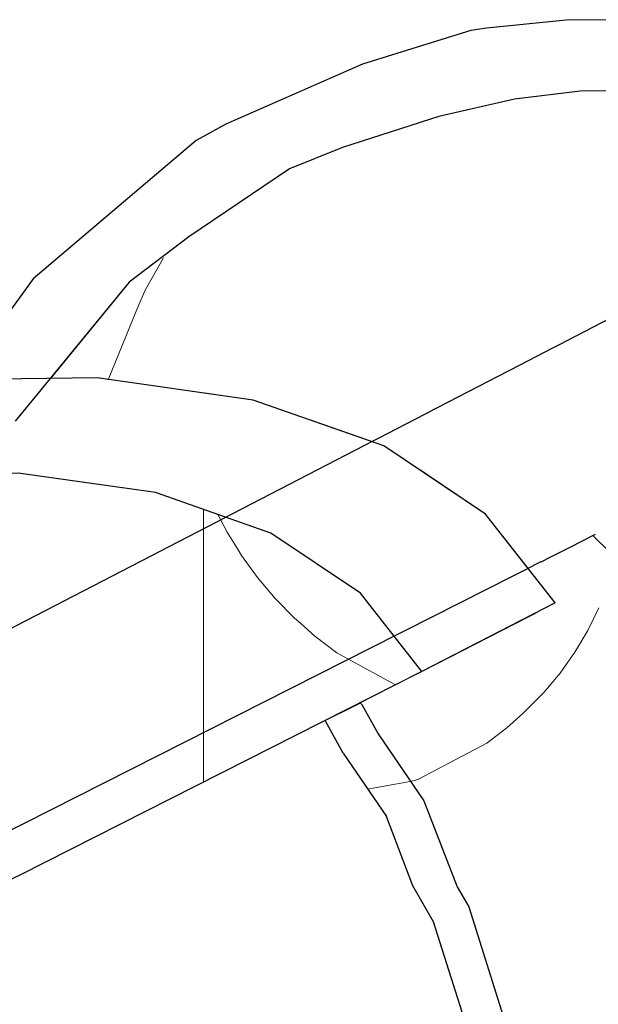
# Model space of a CAD drawing. Header units: millimetres. Extents: x -25478 to 4005, y -8416 to 11348.
# Tile 443 of 580: x -4249 to -4153, y 10711 to 10875. Entities that reach past the tile are written whole.
import ezdxf

# ---------------------------------------------------------------- set-up
doc = ezdxf.new("R2010")
doc.units = ezdxf.units.MM
doc.header["$MEASUREMENT"] = 0
doc.linetypes.add('Wipeout_Contour', pattern=[1000, 0, -1000])
for name, color, linetype in [('POHLED ZÁPADNÍ_1_Konstrukce - nosné', 7, 'Continuous'), ('POHLED ZÁPADNÍ_1_Nové_Konstrukce - krov', 7, 'Continuous'), ('POHLED ZÁPADNÍ_1_Nové_Kresby a obrázky', 7, 'Continuous'), ('POHLED ZÁPADNÍ_1_Nové_Výplně - Povrchové', 7, 'Continuous')]:
    doc.layers.add(name, color=color, linetype=linetype)

# ---------------------------------------------------------------- blocks, each defined once
blk = doc.blocks.new('*X43', base_point=(-25690.45, -8330.81))
at = {"layer": 'POHLED ZÁPADNÍ_1_Nové_Výplně - Povrchové', "color": 21, "linetype": 'Continuous', "lineweight": 20, "true_color": 0xffaaaa}
for p, q in [((-4202.12, 10774.5), (-4199.75, 10772.41)), ((-4199.75, 10772.41), (-4196.13, 10769.65)), ((-4196.13, 10769.65), (-4186.38, 10764.3)), ((-4218.32, 10766.29), (-4218.32, 10748.12))]:
    blk.add_line(p, q, dxfattribs=at)
blk = doc.blocks.new('*X44', base_point=(-25690.45, -8330.81))
at = {"layer": 'POHLED ZÁPADNÍ_1_Nové_Výplně - Povrchové', "color": 21, "linetype": 'Continuous', "lineweight": 20, "true_color": 0xffaaaa}
for p, q in [((-4212.56, 10786.79), (-4211.97, 10785.84)), ((-4211.97, 10785.84), (-4209.29, 10782.16)), ((-4218.32, 10783.88), (-4218.32, 10766.29)), ((-4209.29, 10782.16), (-4206.35, 10778.68)), ((-4206.35, 10778.68), (-4203.16, 10775.43)), ((-4203.16, 10775.43), (-4202.12, 10774.5))]:
    blk.add_line(p, q, dxfattribs=at)
blk = doc.blocks.new('*X45', base_point=(-25690.45, -8330.81))
at = {"layer": 'POHLED ZÁPADNÍ_1_Nové_Výplně - Povrchové', "color": 21, "linetype": 'Continuous', "lineweight": 20, "true_color": 0xffaaaa}
for p, q in [((-4218.32, 10793.51), (-4218.32, 10783.88)), ((-4215.94, 10792.67), (-4214.38, 10789.71)), ((-4214.38, 10789.71), (-4212.56, 10786.79)), ((-4266.36, 10776), (-4266.36, 10760.13))]:
    blk.add_line(p, q, dxfattribs=at)

msp = doc.modelspace()

# ---------------------------------------------------------------- wipeouts: each hides what was drawn before it
at = {"color": 254, "linetype": 'Wipeout_Contour', "lineweight": 0, "ltscale": 46487.436323}
msp.add_wipeout([(-4243.82, 10815.26), (-4236.12, 10815.37), (-4227.65, 10829.78), (-4230.68, 10831.32)], dxfattribs=at).dxf.layer = 'POHLED ZÁPADNÍ_1_Nové_Výplně - Povrchové'
at = {"color": 254, "linetype": 'Wipeout_Contour', "lineweight": 0, "ltscale": 34646.342686}
msp.add_wipeout([(-4188.4, 10763.28), (-4191.39, 10761.76), (-4188.69, 10761.35)], dxfattribs=at).dxf.layer = 'POHLED ZÁPADNÍ_1_Nové_Výplně - Povrchové'

# ---------------------------------------------------------------- next in the draw order: wipeouts: each hides what was drawn before it
at = {"color": 254, "linetype": 'Wipeout_Contour', "lineweight": 0, "ltscale": 46463.237649}
msp.add_wipeout([(-4236.12, 10815.37), (-4218.49, 10812.89), (-4213.11, 10824.61), (-4227.65, 10829.78)], dxfattribs=at).dxf.layer = 'POHLED ZÁPADNÍ_1_Nové_Výplně - Povrchové'
at = {"color": 254, "linetype": 'Wipeout_Contour', "lineweight": 0, "ltscale": 34646.828543}
msp.add_wipeout([(-4192.23, 10761.34), (-4197.11, 10758.87), (-4191.96, 10761.03)], dxfattribs=at).dxf.layer = 'POHLED ZÁPADNÍ_1_Nové_Výplně - Povrchové'

# ---------------------------------------------------------------- next in the draw order: linework, layer by layer
at = {"layer": 'POHLED ZÁPADNÍ_1_Nové_Konstrukce - krov', "color": 21, "linetype": 'Continuous', "lineweight": 20, "true_color": 0xffaaaa}
msp.add_line((-4229.4, 10826.74), (-4234.19, 10815.03), dxfattribs=at)

# ---------------------------------------------------------------- next in the draw order: wipeouts: each hides what was drawn before it
at = {"color": 254, "linetype": 'Wipeout_Contour', "lineweight": 0, "ltscale": 34885.233673}
msp.add_wipeout([(-4230.68, 10831.32), (-4227.65, 10829.78), (-4220.76, 10838.85)], dxfattribs=at).dxf.layer = 'POHLED ZÁPADNÍ_1_Nové_Výplně - Povrchové'
at = {"color": 254, "linetype": 'Wipeout_Contour', "lineweight": 0, "ltscale": 58026.353532}
msp.add_wipeout([(-4218.49, 10812.89), (-4210.06, 10811.69), (-4200.67, 10808.4), (-4196.66, 10820.58), (-4213.11, 10824.61)], dxfattribs=at).dxf.layer = 'POHLED ZÁPADNÍ_1_Nové_Výplně - Povrchové'
at = {"color": 254, "linetype": 'Wipeout_Contour', "lineweight": 0, "ltscale": 46190.019092}
msp.add_wipeout([(-4191.39, 10761.76), (-4192.23, 10761.34), (-4189.26, 10756.14), (-4188.69, 10761.35)], dxfattribs=at).dxf.layer = 'POHLED ZÁPADNÍ_1_Nové_Výplně - Povrchové'

# ---------------------------------------------------------------- next in the draw order: wipeouts: each hides what was drawn before it
at = {"color": 254, "linetype": 'Wipeout_Contour', "lineweight": 0, "ltscale": 58142.033511}
msp.add_wipeout([(-4220.76, 10838.85), (-4227.65, 10829.78), (-4213.11, 10824.61), (-4199.13, 10848.41), (-4203.98, 10850.14)], dxfattribs=at).dxf.layer = 'POHLED ZÁPADNÍ_1_Nové_Výplně - Povrchové'
at = {"color": 254, "linetype": 'Wipeout_Contour', "lineweight": 0, "ltscale": 57967.829573}
msp.add_wipeout([(-4196.66, 10820.58), (-4200.67, 10808.4), (-4188.29, 10804.05), (-4182.33, 10800.05), (-4178.79, 10817.83)], dxfattribs=at).dxf.layer = 'POHLED ZÁPADNÍ_1_Nové_Výplně - Povrchové'
at = {"color": 254, "linetype": 'Wipeout_Contour', "lineweight": 0, "ltscale": 57736.113573}
msp.add_wipeout([(-4188.69, 10761.35), (-4163.44, 10759.46), (-4162.56, 10776.52), (-4181.95, 10766.55), (-4188.4, 10763.28)], dxfattribs=at).dxf.layer = 'POHLED ZÁPADNÍ_1_Nové_Výplně - Povrchové'

# ---------------------------------------------------------------- next in the draw order: linework, layer by layer
at = {"layer": 'POHLED ZÁPADNÍ_1_Nové_Konstrukce - krov', "color": 21, "linetype": 'Continuous', "lineweight": 20, "true_color": 0xffaaaa}
for p, q in [((-4224.98, 10835.36), (-4228.03, 10829.97)), ((-4228.03, 10829.97), (-4229.4, 10826.74))]:
    msp.add_line(p, q, dxfattribs=at)

# ---------------------------------------------------------------- next in the draw order: wipeouts: each hides what was drawn before it
at = {"color": 254, "linetype": 'Wipeout_Contour', "lineweight": 0, "ltscale": 46479.550126}
msp.add_wipeout([(-4199.13, 10848.41), (-4213.11, 10824.61), (-4196.66, 10820.58), (-4186.34, 10845.28)], dxfattribs=at).dxf.layer = 'POHLED ZÁPADNÍ_1_Nové_Výplně - Povrchové'
at = {"color": 254, "linetype": 'Wipeout_Contour', "lineweight": 0, "ltscale": 69467.627555}
msp.add_wipeout([(-4178.79, 10817.83), (-4182.33, 10800.05), (-4171.37, 10792.69), (-4168.55, 10789.11), (-4161.93, 10788.62), (-4160.05, 10816.43)], dxfattribs=at).dxf.layer = 'POHLED ZÁPADNÍ_1_Nové_Výplně - Povrchové'
at = {"color": 254, "linetype": 'Wipeout_Contour', "lineweight": 0, "ltscale": 80791.356672}
msp.add_wipeout([(-4198.03, 10758.4), (-4195.05, 10752.95), (-4187.87, 10742.39), (-4181.62, 10745.01), (-4189.26, 10756.14), (-4191.96, 10761.03), (-4197.11, 10758.87)], dxfattribs=at).dxf.layer = 'POHLED ZÁPADNÍ_1_Nové_Výplně - Povrchové'

# ---------------------------------------------------------------- next in the draw order: wipeouts: each hides what was drawn before it
at = {"color": 254, "linetype": 'Wipeout_Contour', "lineweight": 0, "ltscale": 34904.946026}
msp.add_wipeout([(-4203.98, 10850.14), (-4199.13, 10848.41), (-4195.18, 10853.69)], dxfattribs=at).dxf.layer = 'POHLED ZÁPADNÍ_1_Nové_Výplně - Povrchové'
at = {"color": 254, "linetype": 'Wipeout_Contour', "lineweight": 0, "ltscale": 46446.293741}
msp.add_wipeout([(-4186.34, 10845.28), (-4196.66, 10820.58), (-4178.79, 10817.83), (-4172.44, 10843.14)], dxfattribs=at).dxf.layer = 'POHLED ZÁPADNÍ_1_Nové_Výplně - Povrchové'
at = {"color": 254, "linetype": 'Wipeout_Contour', "lineweight": 0, "ltscale": 46289.826706}
msp.add_wipeout([(-4160.05, 10816.43), (-4161.93, 10788.62), (-4139.23, 10788.62), (-4141, 10816.43)], dxfattribs=at).dxf.layer = 'POHLED ZÁPADNÍ_1_Nové_Výplně - Povrchové'

# ---------------------------------------------------------------- next in the draw order: wipeouts: each hides what was drawn before it
at = {"color": 254, "linetype": 'Wipeout_Contour', "lineweight": 0, "ltscale": 46529.318599}
msp.add_wipeout([(-4195.18, 10853.69), (-4199.13, 10848.41), (-4186.34, 10845.28), (-4179.15, 10858.88)], dxfattribs=at).dxf.layer = 'POHLED ZÁPADNÍ_1_Nové_Výplně - Povrchové'
at = {"color": 254, "linetype": 'Wipeout_Contour', "lineweight": 0, "ltscale": 46415.994327}
msp.add_wipeout([(-4172.44, 10843.14), (-4178.79, 10817.83), (-4160.05, 10816.43), (-4157.86, 10842.05)], dxfattribs=at).dxf.layer = 'POHLED ZÁPADNÍ_1_Nové_Výplně - Povrchové'
at = {"color": 254, "linetype": 'Wipeout_Contour', "lineweight": 0, "ltscale": 34687.286632}
msp.add_wipeout([(-4168.55, 10789.11), (-4162.32, 10781.17), (-4161.93, 10788.62)], dxfattribs=at).dxf.layer = 'POHLED ZÁPADNÍ_1_Nové_Výplně - Povrchové'

# ---------------------------------------------------------------- next in the draw order: wipeouts: each hides what was drawn before it
at = {"color": 254, "linetype": 'Wipeout_Contour', "lineweight": 0, "ltscale": 46512.220194}
msp.add_wipeout([(-4179.15, 10858.88), (-4186.34, 10845.28), (-4172.44, 10843.14), (-4166.56, 10861.76)], dxfattribs=at).dxf.layer = 'POHLED ZÁPADNÍ_1_Nové_Výplně - Povrchové'
at = {"color": 254, "linetype": 'Wipeout_Contour', "lineweight": 0, "ltscale": 46389.506162}
msp.add_wipeout([(-4157.86, 10842.05), (-4160.05, 10816.43), (-4141, 10816.43), (-4143.04, 10842.05)], dxfattribs=at).dxf.layer = 'POHLED ZÁPADNÍ_1_Nové_Výplně - Povrchové'
at = {"color": 254, "linetype": 'Wipeout_Contour', "lineweight": 0, "ltscale": 80845.614588}
msp.add_wipeout([(-4163.44, 10759.46), (-4137.78, 10759.46), (-4139.23, 10788.62), (-4161.93, 10788.62), (-4162.32, 10781.17), (-4159.79, 10777.95), (-4162.56, 10776.52)], dxfattribs=at).dxf.layer = 'POHLED ZÁPADNÍ_1_Nové_Výplně - Povrchové'

# ---------------------------------------------------------------- next in the draw order: linework, layer by layer
at = {"layer": 'POHLED ZÁPADNÍ_1_Nové_Konstrukce - krov', "color": 21, "linetype": 'Continuous', "lineweight": 20, "true_color": 0xffaaaa}
for p, q in [((-4152.5, 10777.11), (-4154.37, 10773.33)), ((-4154.37, 10773.33), (-4156.53, 10769.72)), ((-4156.53, 10769.72), (-4158.97, 10766.28)), ((-4158.97, 10766.28), (-4161.69, 10763.05))]:
    msp.add_line(p, q, dxfattribs=at)

# ---------------------------------------------------------------- next in the draw order: wipeouts: each hides what was drawn before it
at = {"color": 254, "linetype": 'Wipeout_Contour', "lineweight": 0, "ltscale": 46494.537561}
msp.add_wipeout([(-4166.56, 10861.76), (-4172.44, 10843.14), (-4157.86, 10842.05), (-4155.6, 10863.08)], dxfattribs=at).dxf.layer = 'POHLED ZÁPADNÍ_1_Nové_Výplně - Povrchové'
at = {"color": 254, "linetype": 'Wipeout_Contour', "lineweight": 0, "ltscale": 69182.439121}
msp.add_wipeout([(-4189.26, 10756.14), (-4181.62, 10745.01), (-4176.09, 10730.71), (-4164.53, 10729.85), (-4163.44, 10759.46), (-4188.69, 10761.35)], dxfattribs=at).dxf.layer = 'POHLED ZÁPADNÍ_1_Nové_Výplně - Povrchové'

# ---------------------------------------------------------------- next in the draw order: linework, layer by layer
at = {"layer": 'POHLED ZÁPADNÍ_1_Nové_Konstrukce - krov', "color": 21, "linetype": 'Continuous', "lineweight": 20, "true_color": 0xffaaaa}
for p, q in [((-4161.69, 10763.05), (-4163.34, 10761.38)), ((-4167.8, 10757.18), (-4171.13, 10754.62))]:
    msp.add_line(p, q, dxfattribs=at)

# ---------------------------------------------------------------- next in the draw order: wipeouts: each hides what was drawn before it
at = {"color": 254, "linetype": 'Wipeout_Contour', "lineweight": 0, "ltscale": 46476.569326}
msp.add_wipeout([(-4155.6, 10863.08), (-4157.86, 10842.05), (-4143.04, 10842.05), (-4145.13, 10863.14)], dxfattribs=at).dxf.layer = 'POHLED ZÁPADNÍ_1_Nové_Výplně - Povrchové'
at = {"color": 254, "linetype": 'Wipeout_Contour', "lineweight": 0, "ltscale": 80616.878134}
msp.add_wipeout([(-4164.53, 10729.85), (-4136.69, 10729.85), (-4136.77, 10732.09), (-4147.17, 10741.69), (-4137.91, 10758.06), (-4137.78, 10759.46), (-4163.44, 10759.46)], dxfattribs=at).dxf.layer = 'POHLED ZÁPADNÍ_1_Nové_Výplně - Povrchové'
at = {"color": 254, "linetype": 'Wipeout_Contour', "lineweight": 0, "ltscale": 69113.276488}
msp.add_wipeout([(-4187.87, 10742.39), (-4183.45, 10730.88), (-4180.02, 10724.89), (-4174.17, 10727.36), (-4176.09, 10730.71), (-4181.62, 10745.01)], dxfattribs=at).dxf.layer = 'POHLED ZÁPADNÍ_1_Nové_Výplně - Povrchové'

# ---------------------------------------------------------------- next in the draw order: linework, layer by layer
at = {"layer": 'POHLED ZÁPADNÍ_1_Nové_Konstrukce - krov', "color": 21, "linetype": 'Continuous', "lineweight": 20, "true_color": 0xffaaaa}
for p, q in [((-4163.34, 10761.38), (-4164.66, 10760.02)), ((-4165.19, 10759.55), (-4167.8, 10757.18)), ((-4164.66, 10760.02), (-4165.19, 10759.55))]:
    msp.add_line(p, q, dxfattribs=at)
at = {"layer": 'POHLED ZÁPADNÍ_1_Nové_Konstrukce - krov', "color": 1, "linetype": 'Continuous', "lineweight": 25, "flags": 128}
for points in [[(-4035.93, 10806.73), (-4052.85, 10832.13), (-4080.32, 10855.06), (-4086.77, 10858.55), (-4109.11, 10868.14), (-4127, 10873.45), (-4128.18, 10873.62), (-4142.76, 10874.96), (-4157.97, 10874.89), (-4171.22, 10873.56), (-4173.8, 10873.15), (-4191.87, 10867.58), (-4214.58, 10857.58), (-4219.5, 10854.86), (-4246.63, 10831.86), (-4250.16, 10827.04), (-4263.59, 10806.65)], [(-4049.91, 10808.22), (-4069.25, 10831.71), (-4081.45, 10840.82), (-4096, 10850.4), (-4106.03, 10854.35), (-4121.78, 10859.27), (-4134.22, 10861.96), (-4145.13, 10863.14), (-4155.6, 10863.08), (-4166.56, 10861.76), (-4179.15, 10858.88), (-4195.18, 10853.69), (-4203.98, 10850.14), (-4220.76, 10838.85), (-4230.68, 10831.32), (-4249.64, 10808.15)]]:
    msp.add_lwpolyline(points, dxfattribs=at)

# ---------------------------------------------------------------- next in the draw order: wipeouts: each hides what was drawn before it
at = {"color": 254, "linetype": 'Wipeout_Contour', "lineweight": 0, "ltscale": 46218.451008}
msp.add_wipeout([(-4192.16, 10779.55), (-4256.94, 10746.73), (-4248.89, 10732.63), (-4181.95, 10766.55)], dxfattribs=at).dxf.layer = 'POHLED ZÁPADNÍ_1_Nové_Výplně - Povrchové'
at = {"color": 254, "linetype": 'Wipeout_Contour', "lineweight": 0, "ltscale": 68993.94256}
msp.add_wipeout([(-4174.17, 10727.36), (-4168.42, 10709.19), (-4167.67, 10700.86), (-4165.17, 10700.68), (-4164.53, 10729.85), (-4176.09, 10730.71)], dxfattribs=at).dxf.layer = 'POHLED ZÁPADNÍ_1_Nové_Výplně - Povrchové'

# ---------------------------------------------------------------- next in the draw order: linework, layer by layer
at = {"layer": 'POHLED ZÁPADNÍ_1_Nové_Konstrukce - krov', "color": 1, "linetype": 'Continuous', "lineweight": 25}
for p, q in [((-4159.79, 10777.95), (-4181.95, 10766.55)), ((-4189.26, 10756.14), (-4181.62, 10745.01)), ((-4181.62, 10745.01), (-4176.09, 10730.71)), ((-4183.45, 10730.88), (-4187.87, 10742.39)), ((-4248.89, 10732.63), (-4252.68, 10730.89))]:
    msp.add_line(p, q, dxfattribs=at)
at = {"layer": 'POHLED ZÁPADNÍ_1_Nové_Konstrukce - krov', "color": 21, "linetype": 'Continuous', "lineweight": 20, "true_color": 0xffaaaa}
for p, q in [((-4171.13, 10754.62), (-4182.63, 10748.56)), ((-4183.89, 10748.25), (-4191.04, 10746.98)), ((-4182.63, 10748.56), (-4183.88, 10748.25))]:
    msp.add_line(p, q, dxfattribs=at)

# ---------------------------------------------------------------- next in the draw order: block references
at = {"layer": 'POHLED ZÁPADNÍ_1_Konstrukce - nosné', "color": 9, "linetype": 'Continuous', "lineweight": 13}
msp.add_blockref('*X43', (-25690.45, -8330.81), dxfattribs=at)

# ---------------------------------------------------------------- next in the draw order: wipeouts: each hides what was drawn before it
at = {"color": 254, "linetype": 'Wipeout_Contour', "lineweight": 0, "ltscale": 45964.250253}
msp.add_wipeout([(-4164.53, 10729.85), (-4165.17, 10700.68), (-4135.99, 10700.68), (-4136.69, 10729.85)], dxfattribs=at).dxf.layer = 'POHLED ZÁPADNÍ_1_Nové_Výplně - Povrchové'
at = {"color": 254, "linetype": 'Wipeout_Contour', "lineweight": 0, "ltscale": 46005.066181}
msp.add_wipeout([(-4180.02, 10724.89), (-4174.27, 10706.73), (-4168.42, 10709.19), (-4174.17, 10727.36)], dxfattribs=at).dxf.layer = 'POHLED ZÁPADNÍ_1_Nové_Výplně - Povrchové'

# ---------------------------------------------------------------- next in the draw order: linework, layer by layer
at = {"layer": 'POHLED ZÁPADNÍ_1_Nové_Konstrukce - krov', "color": 1, "linetype": 'Continuous', "lineweight": 25}
for p, q in [((-4180.02, 10724.89), (-4183.45, 10730.88)), ((-4176.09, 10730.71), (-4174.17, 10727.36)), ((-4174.17, 10727.36), (-4168.42, 10709.19)), ((-4174.27, 10706.73), (-4180.02, 10724.89))]:
    msp.add_line(p, q, dxfattribs=at)
at = {"layer": 'POHLED ZÁPADNÍ_1_Nové_Kresby a obrázky', "color": 1, "linetype": 'Continuous', "lineweight": 25}
msp.add_line((-3896.82, 10545.61), (-4153.42, 10789.03), dxfattribs=at)

# ---------------------------------------------------------------- next in the draw order: wipeouts: each hides what was drawn before it
at = {"color": 254, "linetype": 'Wipeout_Contour', "lineweight": 0, "ltscale": 46280.534174}
msp.add_wipeout([(-4207.09, 10789.57), (-4266.01, 10759.72), (-4256.94, 10746.73), (-4192.16, 10779.55)], dxfattribs=at).dxf.layer = 'POHLED ZÁPADNÍ_1_Nové_Výplně - Povrchové'

# ---------------------------------------------------------------- next in the draw order: linework, layer by layer
at = {"layer": 'POHLED ZÁPADNÍ_1_Nové_Konstrukce - krov', "color": 1, "linetype": 'Continuous', "lineweight": 25}
for p, q in [((-4192.23, 10761.34), (-4191.96, 10761.03)), ((-4191.96, 10761.03), (-4189.26, 10756.14)), ((-4195.05, 10752.95), (-4198.03, 10758.4)), ((-4195.05, 10752.95), (-4187.87, 10742.39))]:
    msp.add_line(p, q, dxfattribs=at)

# ---------------------------------------------------------------- next in the draw order: block references
at = {"layer": 'POHLED ZÁPADNÍ_1_Konstrukce - nosné', "color": 9, "linetype": 'Continuous', "lineweight": 13}
msp.add_blockref('*X44', (-25690.45, -8330.81), dxfattribs=at)

# ---------------------------------------------------------------- next in the draw order: wipeouts: each hides what was drawn before it
at = {"color": 254, "linetype": 'Wipeout_Contour', "lineweight": 0, "ltscale": 46338.291631}
msp.add_wipeout([(-4226.28, 10796.3), (-4275.81, 10771.21), (-4266.01, 10759.72), (-4207.09, 10789.57)], dxfattribs=at).dxf.layer = 'POHLED ZÁPADNÍ_1_Nové_Výplně - Povrchové'

# ---------------------------------------------------------------- next in the draw order: linework, layer by layer
at = {"layer": 'POHLED ZÁPADNÍ_1_Nové_Konstrukce - krov', "color": 1, "linetype": 'Continuous', "lineweight": 25}
msp.add_line((-4181.95, 10766.55), (-4248.89, 10732.63), dxfattribs=at)

# ---------------------------------------------------------------- next in the draw order: block references
at = {"layer": 'POHLED ZÁPADNÍ_1_Konstrukce - nosné', "color": 9, "linetype": 'Continuous', "lineweight": 13}
msp.add_blockref('*X45', (-25690.45, -8330.81), dxfattribs=at)

# ---------------------------------------------------------------- next in the draw order: wipeouts: each hides what was drawn before it
at = {"color": 254, "linetype": 'Wipeout_Contour', "lineweight": 0, "ltscale": 46390.020542}
msp.add_wipeout([(-4249.15, 10799.55), (-4286.06, 10780.85), (-4275.81, 10771.21), (-4226.28, 10796.3)], dxfattribs=at).dxf.layer = 'POHLED ZÁPADNÍ_1_Nové_Výplně - Povrchové'

# ---------------------------------------------------------------- next in the draw order: linework, layer by layer
at = {"layer": 'POHLED ZÁPADNÍ_1_Nové_Konstrukce - krov', "color": 1, "linetype": 'Continuous', "lineweight": 25, "flags": 128}
for points in [[(-4159.79, 10777.95), (-4171.37, 10792.69), (-4188.29, 10804.05), (-4210.06, 10811.69), (-4235.99, 10815.37), (-4265.31, 10814.98), (-4297.12, 10810.53), (-4299.92, 10809.82), (-4306.29, 10808.22)], [(-4181.95, 10766.55), (-4192.16, 10779.55), (-4207.09, 10789.57), (-4226.28, 10796.3), (-4249.15, 10799.55), (-4275.01, 10799.2), (-4303.06, 10795.27), (-4308.35, 10793.95)]]:
    msp.add_lwpolyline(points, dxfattribs=at)
at = {"layer": 'POHLED ZÁPADNÍ_1_Nové_Kresby a obrázky', "color": 1, "linetype": 'Continuous', "lineweight": 25}
for p, q in [((-4149.3, 10825.99), (-4376.91, 10708.21)), ((-4406.33, 10661.29), (-4153.07, 10789.39))]:
    msp.add_line(p, q, dxfattribs=at)

doc.saveas('drawing.dxf')
